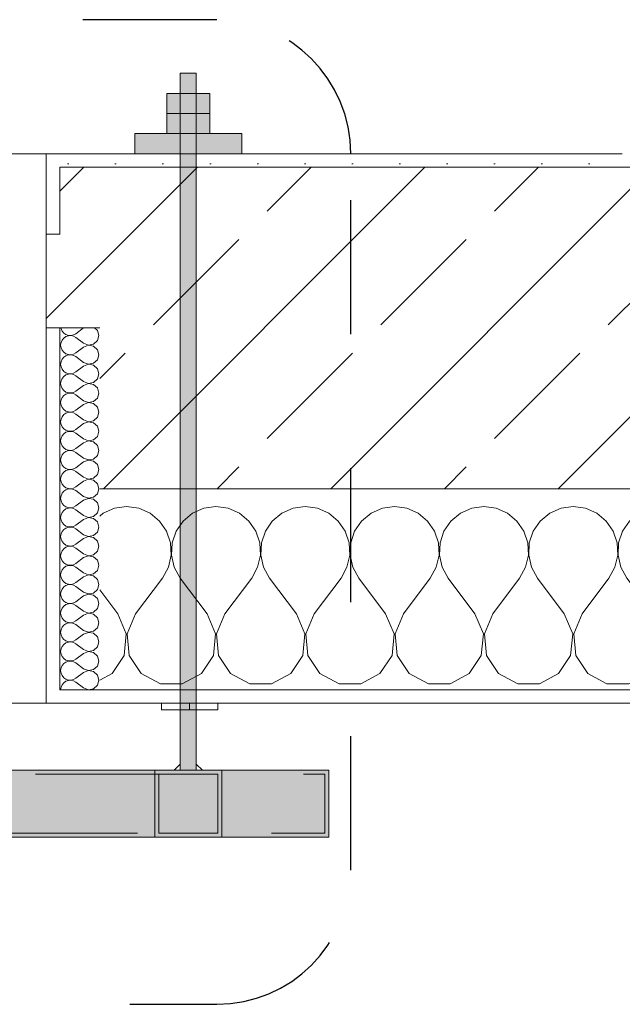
# Model space of a CAD drawing. Header units: metres. Extents: x -3.6 to 85.2, y -11 to 16.8.
# Tile 293 of 508: x 35.92 to 36.37, y -0.38 to 0.355. Entities that reach past the tile are written whole.
import ezdxf

# ---------------------------------------------------------------- set-up
doc = ezdxf.new("R2010")
doc.units = ezdxf.units.M
doc.header["$MEASUREMENT"] = 0
doc.linetypes.add('Punktlinie eng', pattern=[0.0375, 0.0125, -0.025])
for name, color, linetype in [('208 - Marker.Detail', 7, 'Continuous'), ('604 - Struktur.Wand Aussen', 7, 'Continuous'), ('606 - Struktur.Wand Innen Ausbau', 7, 'Continuous'), ('Neubau_301 - Elemente.Linie', 7, 'Continuous')]:
    doc.layers.add(name, color=color, linetype=linetype)
pattern_1 = [(0, (0, 0), (0, 0.08660254), [0, -0.05]), (0, (0.025, 0.0433), (0, 0.08660254), [0, -0.05])]
pattern_2 = [(45, (0, 0), (-0.01767767, 0.01767767), [0, -0.025])]

# ---------------------------------------------------------------- blocks, each defined once
blk = doc.blocks.new('*X129')
at = {"layer": '604 - Struktur.Wand Aussen', "color": 7, "linetype": 'Continuous', "lineweight": 5}
for p, q in [((35.98248, -0.01331), (35.98, -0.01536)), ((35.99089, -0.0096), (35.98248, -0.01331)), ((36, -0.00833), (35.99089, -0.0096)), ((36.00911, -0.0096), (36, -0.00833)), ((36.01752, -0.01331), (36.00911, -0.0096)), ((36.02461, -0.01918), (36.01752, -0.01331)), ((36.04914, -0.01331), (36.04206, -0.01918)), ((36.05756, -0.0096), (36.04914, -0.01331)), ((36.06667, -0.00833), (36.05756, -0.0096)), ((36.07578, -0.0096), (36.06667, -0.00833)), ((36.08419, -0.01331), (36.07578, -0.0096)), ((36.09127, -0.01918), (36.08419, -0.01331)), ((36.11581, -0.01331), (36.10873, -0.01918)), ((36.12422, -0.0096), (36.11581, -0.01331)), ((36.13333, -0.00833), (36.12422, -0.0096)), ((36.14244, -0.0096), (36.13333, -0.00833)), ((36.15086, -0.01331), (36.14244, -0.0096)), ((36.15794, -0.01918), (36.15086, -0.01331)), ((36.18248, -0.01331), (36.17539, -0.01918)), ((36.19089, -0.0096), (36.18248, -0.01331)), ((36.2, -0.00833), (36.19089, -0.0096)), ((36.20911, -0.0096), (36.2, -0.00833)), ((36.21752, -0.01331), (36.20911, -0.0096)), ((36.22461, -0.01918), (36.21752, -0.01331)), ((36.24914, -0.01331), (36.24206, -0.01918)), ((36.25756, -0.0096), (36.24914, -0.01331)), ((36.26667, -0.00833), (36.25756, -0.0096)), ((36.27578, -0.0096), (36.26667, -0.00833)), ((36.28419, -0.01331), (36.27578, -0.0096)), ((36.29127, -0.01918), (36.28419, -0.01331)), ((36.31581, -0.01331), (36.30873, -0.01918)), ((36.32422, -0.0096), (36.31581, -0.01331)), ((36.33333, -0.00833), (36.32422, -0.0096)), ((36.34244, -0.0096), (36.33333, -0.00833)), ((36.35086, -0.01331), (36.34244, -0.0096)), ((36.35794, -0.01918), (36.35086, -0.01331)), ((36.38248, -0.01331), (36.37539, -0.01918)), ((36.39089, -0.0096), (36.38248, -0.01331)), ((36.4, -0.00833), (36.39089, -0.0096)), ((36.40911, -0.0096), (36.4, -0.00833)), ((36.41752, -0.01331), (36.40911, -0.0096)), ((36.42461, -0.01918), (36.41752, -0.01331)), ((36.44914, -0.01331), (36.44206, -0.01918)), ((36.45756, -0.0096), (36.44914, -0.01331)), ((36.46667, -0.00833), (36.45756, -0.0096)), ((36.47578, -0.0096), (36.46667, -0.00833)), ((36.48419, -0.01331), (36.47578, -0.0096)), ((36.49127, -0.01918), (36.48419, -0.01331)), ((36.51581, -0.01331), (36.50873, -0.01918)), ((36.52422, -0.0096), (36.51581, -0.01331)), ((36.53333, -0.00833), (36.52422, -0.0096)), ((36.54244, -0.0096), (36.53333, -0.00833)), ((36.55086, -0.01331), (36.54244, -0.0096)), ((36.55794, -0.01918), (36.55086, -0.01331)), ((36.58248, -0.01331), (36.57539, -0.01918)), ((36.59089, -0.0096), (36.58248, -0.01331)), ((36.6, -0.00833), (36.59089, -0.0096)), ((36.60911, -0.0096), (36.6, -0.00833)), ((36.61752, -0.01331), (36.60911, -0.0096)), ((36.62461, -0.01918), (36.61752, -0.01331)), ((36.64914, -0.01331), (36.64206, -0.01918)), ((36.65756, -0.0096), (36.64914, -0.01331)), ((36.66667, -0.00833), (36.65756, -0.0096)), ((36.67578, -0.0096), (36.66667, -0.00833)), ((36.68419, -0.01331), (36.67578, -0.0096)), ((36.69127, -0.01918), (36.68419, -0.01331)), ((36.71581, -0.01331), (36.70873, -0.01918)), ((36.72422, -0.0096), (36.71581, -0.01331)), ((36.73333, -0.00833), (36.72422, -0.0096)), ((36.74244, -0.0096), (36.73333, -0.00833)), ((36.75086, -0.01331), (36.74244, -0.0096)), ((36.75794, -0.01918), (36.75086, -0.01331)), ((36.78248, -0.01331), (36.77539, -0.01918)), ((36.79089, -0.0096), (36.78248, -0.01331)), ((36.8, -0.00833), (36.79089, -0.0096)), ((36.80911, -0.0096), (36.8, -0.00833)), ((36.81752, -0.01331), (36.80911, -0.0096)), ((36.82461, -0.01918), (36.81752, -0.01331)), ((36.84914, -0.01331), (36.84206, -0.01918)), ((36.85756, -0.0096), (36.84914, -0.01331)), ((36.86667, -0.00833), (36.85756, -0.0096)), ((36.87578, -0.0096), (36.86667, -0.00833)), ((36.88419, -0.01331), (36.87578, -0.0096)), ((36.89127, -0.01918), (36.88419, -0.01331)), ((36.91581, -0.01331), (36.90873, -0.01918)), ((36.92422, -0.0096), (36.91581, -0.01331)), ((36.93333, -0.00833), (36.92422, -0.0096)), ((36.94244, -0.0096), (36.93333, -0.00833)), ((36.95086, -0.01331), (36.94244, -0.0096)), ((36.95794, -0.01918), (36.95086, -0.01331)), ((36.98248, -0.01331), (36.97539, -0.01918)), ((36.99089, -0.0096), (36.98248, -0.01331)), ((37, -0.00833), (36.99089, -0.0096)), ((37.00911, -0.0096), (37, -0.00833)), ((37.01752, -0.01331), (37.00911, -0.0096)), ((37.02461, -0.01918), (37.01752, -0.01331)), ((37.04914, -0.01331), (37.04206, -0.01918)), ((37.05756, -0.0096), (37.04914, -0.01331)), ((37.06667, -0.00833), (37.05756, -0.0096)), ((37.07578, -0.0096), (37.06667, -0.00833)), ((37.08419, -0.01331), (37.07578, -0.0096)), ((37.09127, -0.01918), (37.08419, -0.01331)), ((36.02981, -0.02676), (36.02461, -0.01918)), ((36.04206, -0.01918), (36.03685, -0.02676)), ((36.09648, -0.02676), (36.09127, -0.01918)), ((36.10873, -0.01918), (36.10352, -0.02676)), ((36.16315, -0.02676), (36.15794, -0.01918)), ((36.17539, -0.01918), (36.17019, -0.02676)), ((36.22981, -0.02676), (36.22461, -0.01918)), ((36.24206, -0.01918), (36.23685, -0.02676)), ((36.29648, -0.02676), (36.29127, -0.01918)), ((36.30873, -0.01918), (36.30352, -0.02676)), ((36.36315, -0.02676), (36.35794, -0.01918)), ((36.37539, -0.01918), (36.37019, -0.02676)), ((36.42981, -0.02676), (36.42461, -0.01918)), ((36.44206, -0.01918), (36.43685, -0.02676)), ((36.49648, -0.02676), (36.49127, -0.01918)), ((36.50873, -0.01918), (36.50352, -0.02676)), ((36.56315, -0.02676), (36.55794, -0.01918)), ((36.57539, -0.01918), (36.57019, -0.02676)), ((36.62981, -0.02676), (36.62461, -0.01918)), ((36.64206, -0.01918), (36.63685, -0.02676)), ((36.69648, -0.02676), (36.69127, -0.01918)), ((36.70873, -0.01918), (36.70352, -0.02676)), ((36.76315, -0.02676), (36.75794, -0.01918)), ((36.77539, -0.01918), (36.77019, -0.02676)), ((36.82981, -0.02676), (36.82461, -0.01918)), ((36.84206, -0.01918), (36.83685, -0.02676)), ((36.89648, -0.02676), (36.89127, -0.01918)), ((36.90873, -0.01918), (36.90352, -0.02676)), ((36.96315, -0.02676), (36.95794, -0.01918)), ((36.97539, -0.01918), (36.97019, -0.02676)), ((37.02981, -0.02676), (37.02461, -0.01918)), ((37.04206, -0.01918), (37.03685, -0.02676)), ((37.09648, -0.02676), (37.09127, -0.01918)), ((36.03275, -0.03547), (36.02981, -0.02676)), ((36.03685, -0.02676), (36.03391, -0.03547)), ((36.09942, -0.03547), (36.09648, -0.02676)), ((36.10352, -0.02676), (36.10058, -0.03547)), ((36.16609, -0.03547), (36.16315, -0.02676)), ((36.17019, -0.02676), (36.16725, -0.03547)), ((36.23275, -0.03547), (36.22981, -0.02676)), ((36.23685, -0.02676), (36.23391, -0.03547)), ((36.29942, -0.03547), (36.29648, -0.02676)), ((36.30352, -0.02676), (36.30058, -0.03547)), ((36.36609, -0.03547), (36.36315, -0.02676)), ((36.37019, -0.02676), (36.36725, -0.03547)), ((36.43275, -0.03547), (36.42981, -0.02676)), ((36.43685, -0.02676), (36.43391, -0.03547)), ((36.49942, -0.03547), (36.49648, -0.02676)), ((36.50352, -0.02676), (36.50058, -0.03547)), ((36.56609, -0.03547), (36.56315, -0.02676)), ((36.57019, -0.02676), (36.56725, -0.03547)), ((36.63275, -0.03547), (36.62981, -0.02676)), ((36.63685, -0.02676), (36.63391, -0.03547)), ((36.69942, -0.03547), (36.69648, -0.02676)), ((36.70352, -0.02676), (36.70058, -0.03547)), ((36.76609, -0.03547), (36.76315, -0.02676)), ((36.77019, -0.02676), (36.76725, -0.03547)), ((36.83275, -0.03547), (36.82981, -0.02676)), ((36.83685, -0.02676), (36.83391, -0.03547)), ((36.89942, -0.03547), (36.89648, -0.02676)), ((36.90352, -0.02676), (36.90058, -0.03547)), ((36.96609, -0.03547), (36.96315, -0.02676)), ((36.97019, -0.02676), (36.96725, -0.03547)), ((37.03275, -0.03547), (37.02981, -0.02676)), ((37.03685, -0.02676), (37.03391, -0.03547)), ((37.09942, -0.03547), (37.09648, -0.02676)), ((36.0332, -0.04466), (36.03275, -0.03547)), ((36.03391, -0.03547), (36.03347, -0.04466)), ((36.09987, -0.04466), (36.09942, -0.03547)), ((36.10058, -0.03547), (36.10013, -0.04466)), ((36.16653, -0.04466), (36.16609, -0.03547)), ((36.16725, -0.03547), (36.1668, -0.04466)), ((36.2332, -0.04466), (36.23275, -0.03547)), ((36.23391, -0.03547), (36.23347, -0.04466)), ((36.29987, -0.04466), (36.29942, -0.03547)), ((36.30058, -0.03547), (36.30013, -0.04466)), ((36.36653, -0.04466), (36.36609, -0.03547)), ((36.36725, -0.03547), (36.3668, -0.04466)), ((36.4332, -0.04466), (36.43275, -0.03547)), ((36.43391, -0.03547), (36.43347, -0.04466)), ((36.49987, -0.04466), (36.49942, -0.03547)), ((36.50058, -0.03547), (36.50013, -0.04466)), ((36.56653, -0.04466), (36.56609, -0.03547)), ((36.56725, -0.03547), (36.5668, -0.04466)), ((36.6332, -0.04466), (36.63275, -0.03547)), ((36.63391, -0.03547), (36.63347, -0.04466)), ((36.69987, -0.04466), (36.69942, -0.03547)), ((36.70058, -0.03547), (36.70013, -0.04466)), ((36.76653, -0.04466), (36.76609, -0.03547)), ((36.76725, -0.03547), (36.7668, -0.04466)), ((36.8332, -0.04466), (36.83275, -0.03547)), ((36.83391, -0.03547), (36.83347, -0.04466)), ((36.89987, -0.04466), (36.89942, -0.03547)), ((36.90058, -0.03547), (36.90013, -0.04466)), ((36.96653, -0.04466), (36.96609, -0.03547)), ((36.96725, -0.03547), (36.9668, -0.04466)), ((37.0332, -0.04466), (37.03275, -0.03547)), ((37.03391, -0.03547), (37.03347, -0.04466)), ((37.09987, -0.04466), (37.09942, -0.03547)), ((36.03112, -0.05362), (36.0332, -0.04466)), ((36.03347, -0.04466), (36.03555, -0.05362)), ((36.09778, -0.05362), (36.09987, -0.04466)), ((36.10013, -0.04466), (36.10222, -0.05362)), ((36.16445, -0.05362), (36.16653, -0.04466)), ((36.1668, -0.04466), (36.16888, -0.05362)), ((36.23112, -0.05362), (36.2332, -0.04466)), ((36.23347, -0.04466), (36.23555, -0.05362)), ((36.29778, -0.05362), (36.29987, -0.04466)), ((36.30013, -0.04466), (36.30222, -0.05362)), ((36.36445, -0.05362), (36.36653, -0.04466)), ((36.3668, -0.04466), (36.36888, -0.05362)), ((36.43112, -0.05362), (36.4332, -0.04466)), ((36.43347, -0.04466), (36.43555, -0.05362)), ((36.49778, -0.05362), (36.49987, -0.04466)), ((36.50013, -0.04466), (36.50222, -0.05362)), ((36.56445, -0.05362), (36.56653, -0.04466)), ((36.5668, -0.04466), (36.56888, -0.05362)), ((36.63112, -0.05362), (36.6332, -0.04466)), ((36.63347, -0.04466), (36.63555, -0.05362)), ((36.69778, -0.05362), (36.69987, -0.04466)), ((36.70013, -0.04466), (36.70222, -0.05362)), ((36.76445, -0.05362), (36.76653, -0.04466)), ((36.7668, -0.04466), (36.76888, -0.05362)), ((36.83112, -0.05362), (36.8332, -0.04466)), ((36.83347, -0.04466), (36.83555, -0.05362)), ((36.89778, -0.05362), (36.89987, -0.04466)), ((36.90013, -0.04466), (36.90222, -0.05362)), ((36.96445, -0.05362), (36.96653, -0.04466)), ((36.9668, -0.04466), (36.96888, -0.05362)), ((37.03112, -0.05362), (37.0332, -0.04466)), ((37.03347, -0.04466), (37.03555, -0.05362)), ((37.09778, -0.05362), (37.09987, -0.04466)), ((36.02667, -0.06167), (36.03112, -0.05362)), ((36.03555, -0.05362), (36.04, -0.06167)), ((36.09333, -0.06167), (36.09778, -0.05362)), ((36.10222, -0.05362), (36.10667, -0.06167)), ((36.16, -0.06167), (36.16445, -0.05362)), ((36.16888, -0.05362), (36.17333, -0.06167)), ((36.22667, -0.06167), (36.23112, -0.05362)), ((36.23555, -0.05362), (36.24, -0.06167)), ((36.29333, -0.06167), (36.29778, -0.05362)), ((36.30222, -0.05362), (36.30667, -0.06167)), ((36.36, -0.06167), (36.36445, -0.05362)), ((36.36888, -0.05362), (36.37333, -0.06167)), ((36.42667, -0.06167), (36.43112, -0.05362)), ((36.43555, -0.05362), (36.44, -0.06167)), ((36.49333, -0.06167), (36.49778, -0.05362)), ((36.50222, -0.05362), (36.50667, -0.06167)), ((36.56, -0.06167), (36.56445, -0.05362)), ((36.56888, -0.05362), (36.57333, -0.06167)), ((36.62667, -0.06167), (36.63112, -0.05362)), ((36.63555, -0.05362), (36.64, -0.06167)), ((36.69333, -0.06167), (36.69778, -0.05362)), ((36.70222, -0.05362), (36.70667, -0.06167)), ((36.76, -0.06167), (36.76445, -0.05362)), ((36.76888, -0.05362), (36.77333, -0.06167)), ((36.82667, -0.06167), (36.83112, -0.05362)), ((36.83555, -0.05362), (36.84, -0.06167)), ((36.89333, -0.06167), (36.89778, -0.05362)), ((36.90222, -0.05362), (36.90667, -0.06167)), ((36.96, -0.06167), (36.96445, -0.05362)), ((36.96888, -0.05362), (36.97333, -0.06167)), ((37.02667, -0.06167), (37.03112, -0.05362)), ((37.03555, -0.05362), (37.04, -0.06167)), ((37.09333, -0.06167), (37.09778, -0.05362)), ((36.00667, -0.08833), (36.02667, -0.06167)), ((36.06, -0.08833), (36.04, -0.06167)), ((36.07333, -0.08833), (36.09333, -0.06167)), ((36.12667, -0.08833), (36.10667, -0.06167)), ((36.14, -0.08833), (36.16, -0.06167)), ((36.19333, -0.08833), (36.17333, -0.06167)), ((36.20667, -0.08833), (36.22667, -0.06167)), ((36.26, -0.08833), (36.24, -0.06167)), ((36.27333, -0.08833), (36.29333, -0.06167)), ((36.32667, -0.08833), (36.30667, -0.06167)), ((36.34, -0.08833), (36.36, -0.06167)), ((36.39333, -0.08833), (36.37333, -0.06167)), ((36.40667, -0.08833), (36.42667, -0.06167)), ((36.46, -0.08833), (36.44, -0.06167)), ((36.47333, -0.08833), (36.49333, -0.06167)), ((36.52667, -0.08833), (36.50667, -0.06167)), ((36.54, -0.08833), (36.56, -0.06167)), ((36.59333, -0.08833), (36.57333, -0.06167)), ((36.60667, -0.08833), (36.62667, -0.06167)), ((36.66, -0.08833), (36.64, -0.06167)), ((36.67333, -0.08833), (36.69333, -0.06167)), ((36.72667, -0.08833), (36.70667, -0.06167)), ((36.74, -0.08833), (36.76, -0.06167)), ((36.79333, -0.08833), (36.77333, -0.06167)), ((36.80667, -0.08833), (36.82667, -0.06167)), ((36.86, -0.08833), (36.84, -0.06167)), ((36.87333, -0.08833), (36.89333, -0.06167)), ((36.92667, -0.08833), (36.90667, -0.06167)), ((36.94, -0.08833), (36.96, -0.06167)), ((36.99333, -0.08833), (36.97333, -0.06167)), ((37.00667, -0.08833), (37.02667, -0.06167)), ((37.06, -0.08833), (37.04, -0.06167)), ((37.07333, -0.08833), (37.09333, -0.06167)), ((35.99333, -0.08833), (35.98, -0.07056)), ((35.99962, -0.1033), (35.99333, -0.08833)), ((36.00667, -0.08833), (36.00038, -0.1033)), ((36.06629, -0.1033), (36.06, -0.08833)), ((36.07333, -0.08833), (36.06705, -0.1033)), ((36.13295, -0.1033), (36.12667, -0.08833)), ((36.14, -0.08833), (36.13371, -0.1033)), ((36.19962, -0.1033), (36.19333, -0.08833)), ((36.20667, -0.08833), (36.20038, -0.1033)), ((36.26629, -0.1033), (36.26, -0.08833)), ((36.27333, -0.08833), (36.26705, -0.1033)), ((36.33295, -0.1033), (36.32667, -0.08833)), ((36.34, -0.08833), (36.33371, -0.1033)), ((36.39962, -0.1033), (36.39333, -0.08833)), ((36.40667, -0.08833), (36.40038, -0.1033)), ((36.46629, -0.1033), (36.46, -0.08833)), ((36.47333, -0.08833), (36.46705, -0.1033)), ((36.53295, -0.1033), (36.52667, -0.08833)), ((36.54, -0.08833), (36.53371, -0.1033)), ((36.59962, -0.1033), (36.59333, -0.08833)), ((36.60667, -0.08833), (36.60038, -0.1033)), ((36.66629, -0.1033), (36.66, -0.08833)), ((36.67333, -0.08833), (36.66705, -0.1033)), ((36.73295, -0.1033), (36.72667, -0.08833)), ((36.74, -0.08833), (36.73371, -0.1033)), ((36.79962, -0.1033), (36.79333, -0.08833)), ((36.80667, -0.08833), (36.80038, -0.1033)), ((36.86629, -0.1033), (36.86, -0.08833)), ((36.87333, -0.08833), (36.86705, -0.1033)), ((36.93295, -0.1033), (36.92667, -0.08833)), ((36.94, -0.08833), (36.93371, -0.1033)), ((36.99962, -0.1033), (36.99333, -0.08833)), ((37.00667, -0.08833), (37.00038, -0.1033)), ((37.06629, -0.1033), (37.06, -0.08833)), ((37.07333, -0.08833), (37.06705, -0.1033)), ((35.99808, -0.11947), (35.99962, -0.1033)), ((36.00038, -0.1033), (36.00192, -0.11947)), ((36.06475, -0.11947), (36.06629, -0.1033)), ((36.06705, -0.1033), (36.06858, -0.11947)), ((36.13142, -0.11947), (36.13295, -0.1033)), ((36.13371, -0.1033), (36.13525, -0.11947)), ((36.19808, -0.11947), (36.19962, -0.1033)), ((36.20038, -0.1033), (36.20192, -0.11947)), ((36.26475, -0.11947), (36.26629, -0.1033)), ((36.26705, -0.1033), (36.26858, -0.11947)), ((36.33142, -0.11947), (36.33295, -0.1033)), ((36.33371, -0.1033), (36.33525, -0.11947)), ((36.39808, -0.11947), (36.39962, -0.1033)), ((36.40038, -0.1033), (36.40192, -0.11947)), ((36.46475, -0.11947), (36.46629, -0.1033)), ((36.46705, -0.1033), (36.46858, -0.11947)), ((36.53142, -0.11947), (36.53295, -0.1033)), ((36.53371, -0.1033), (36.53525, -0.11947)), ((36.59808, -0.11947), (36.59962, -0.1033)), ((36.60038, -0.1033), (36.60192, -0.11947)), ((36.66475, -0.11947), (36.66629, -0.1033)), ((36.66705, -0.1033), (36.66858, -0.11947)), ((36.73142, -0.11947), (36.73295, -0.1033)), ((36.73371, -0.1033), (36.73525, -0.11947)), ((36.79808, -0.11947), (36.79962, -0.1033)), ((36.80038, -0.1033), (36.80192, -0.11947)), ((36.86475, -0.11947), (36.86629, -0.1033)), ((36.86705, -0.1033), (36.86858, -0.11947)), ((36.93142, -0.11947), (36.93295, -0.1033)), ((36.93371, -0.1033), (36.93525, -0.11947)), ((36.99808, -0.11947), (36.99962, -0.1033)), ((37.00038, -0.1033), (37.00192, -0.11947)), ((37.06475, -0.11947), (37.06629, -0.1033)), ((37.06705, -0.1033), (37.06858, -0.11947)), ((35.9891, -0.13299), (35.99808, -0.11947)), ((36.00192, -0.11947), (36.0109, -0.13299)), ((36.05576, -0.13299), (36.06475, -0.11947)), ((36.06858, -0.11947), (36.07757, -0.13299)), ((36.12243, -0.13299), (36.13142, -0.11947)), ((36.13525, -0.11947), (36.14424, -0.13299)), ((36.1891, -0.13299), (36.19808, -0.11947)), ((36.20192, -0.11947), (36.2109, -0.13299)), ((36.25576, -0.13299), (36.26475, -0.11947)), ((36.26858, -0.11947), (36.27757, -0.13299)), ((36.32243, -0.13299), (36.33142, -0.11947)), ((36.33525, -0.11947), (36.34424, -0.13299)), ((36.3891, -0.13299), (36.39808, -0.11947)), ((36.40192, -0.11947), (36.4109, -0.13299)), ((36.45576, -0.13299), (36.46475, -0.11947)), ((36.46858, -0.11947), (36.47757, -0.13299)), ((36.52243, -0.13299), (36.53142, -0.11947)), ((36.53525, -0.11947), (36.54424, -0.13299)), ((36.5891, -0.13299), (36.59808, -0.11947)), ((36.60192, -0.11947), (36.6109, -0.13299)), ((36.65576, -0.13299), (36.66475, -0.11947)), ((36.66858, -0.11947), (36.67757, -0.13299)), ((36.72243, -0.13299), (36.73142, -0.11947)), ((36.73525, -0.11947), (36.74424, -0.13299)), ((36.7891, -0.13299), (36.79808, -0.11947)), ((36.80192, -0.11947), (36.8109, -0.13299)), ((36.85576, -0.13299), (36.86475, -0.11947)), ((36.86858, -0.11947), (36.87757, -0.13299)), ((36.92243, -0.13299), (36.93142, -0.11947)), ((36.93525, -0.11947), (36.94424, -0.13299)), ((36.9891, -0.13299), (36.99808, -0.11947)), ((37.00192, -0.11947), (37.0109, -0.13299)), ((37.05576, -0.13299), (37.06475, -0.11947)), ((37.06858, -0.11947), (37.07757, -0.13299)), ((35.98, -0.13787), (35.9891, -0.13299)), ((36.0109, -0.13299), (36.02521, -0.14066)), ((36.04145, -0.14066), (36.05576, -0.13299)), ((36.07757, -0.13299), (36.09188, -0.14066)), ((36.10812, -0.14066), (36.12243, -0.13299)), ((36.14424, -0.13299), (36.15855, -0.14066)), ((36.17479, -0.14066), (36.1891, -0.13299)), ((36.2109, -0.13299), (36.22521, -0.14066)), ((36.24145, -0.14066), (36.25576, -0.13299)), ((36.27757, -0.13299), (36.29188, -0.14066)), ((36.30812, -0.14066), (36.32243, -0.13299)), ((36.34424, -0.13299), (36.35855, -0.14066)), ((36.37479, -0.14066), (36.3891, -0.13299)), ((36.4109, -0.13299), (36.42521, -0.14066)), ((36.44145, -0.14066), (36.45576, -0.13299)), ((36.47757, -0.13299), (36.49188, -0.14066)), ((36.50812, -0.14066), (36.52243, -0.13299)), ((36.54424, -0.13299), (36.55855, -0.14066)), ((36.57479, -0.14066), (36.5891, -0.13299)), ((36.6109, -0.13299), (36.62521, -0.14066)), ((36.64145, -0.14066), (36.65576, -0.13299)), ((36.67757, -0.13299), (36.69188, -0.14066)), ((36.70812, -0.14066), (36.72243, -0.13299)), ((36.74424, -0.13299), (36.75855, -0.14066)), ((36.77479, -0.14066), (36.7891, -0.13299)), ((36.8109, -0.13299), (36.82521, -0.14066)), ((36.84145, -0.14066), (36.85576, -0.13299)), ((36.87757, -0.13299), (36.89188, -0.14066)), ((36.90812, -0.14066), (36.92243, -0.13299)), ((36.94424, -0.13299), (36.95855, -0.14066)), ((36.97479, -0.14066), (36.9891, -0.13299)), ((37.0109, -0.13299), (37.02521, -0.14066)), ((37.04145, -0.14066), (37.05576, -0.13299)), ((37.07757, -0.13299), (37.09188, -0.14066)), ((36.02521, -0.14066), (36.04145, -0.14066)), ((36.09188, -0.14066), (36.10812, -0.14066)), ((36.15855, -0.14066), (36.17479, -0.14066)), ((36.22521, -0.14066), (36.24145, -0.14066)), ((36.29188, -0.14066), (36.30812, -0.14066)), ((36.35855, -0.14066), (36.37479, -0.14066)), ((36.42521, -0.14066), (36.44145, -0.14066)), ((36.49188, -0.14066), (36.50812, -0.14066)), ((36.55855, -0.14066), (36.57479, -0.14066)), ((36.62521, -0.14066), (36.64145, -0.14066)), ((36.69188, -0.14066), (36.70812, -0.14066)), ((36.75855, -0.14066), (36.77479, -0.14066)), ((36.82521, -0.14066), (36.84145, -0.14066)), ((36.89188, -0.14066), (36.90812, -0.14066)), ((36.95855, -0.14066), (36.97479, -0.14066)), ((37.02521, -0.14066), (37.04145, -0.14066)), ((37.09188, -0.14066), (37.1, -0.14066))]:
    blk.add_line(p, q, dxfattribs=at)
blk = doc.blocks.new('*X138')
at = {"layer": '604 - Struktur.Wand Aussen', "color": 7, "linetype": 'Continuous', "lineweight": 5}
for p, q in [((35.95091, 0.125), (35.95099, 0.12448)), ((35.96786, 0.125), (35.96214, 0.12071)), ((35.97822, 0.12304), (35.97608, 0.125)), ((35.95099, 0.12448), (35.95178, 0.12267)), ((35.95178, 0.12267), (35.95304, 0.12116)), ((35.95304, 0.12116), (35.95466, 0.12004)), ((35.95466, 0.11853), (35.95304, 0.11742)), ((35.95466, 0.12004), (35.95653, 0.11941)), ((35.95653, 0.11916), (35.95466, 0.11853)), ((35.95653, 0.11941), (35.9585, 0.11931)), ((35.9585, 0.11926), (35.95653, 0.11916)), ((35.9585, 0.11931), (35.96042, 0.11976)), ((35.96042, 0.11881), (35.9585, 0.11926)), ((35.96042, 0.11976), (35.96214, 0.12071)), ((35.96214, 0.11786), (35.96042, 0.11881)), ((35.96786, 0.11357), (35.96214, 0.11786)), ((35.97929, 0.11929), (35.97822, 0.12304)), ((35.97822, 0.11553), (35.97929, 0.11929)), ((35.95099, 0.11409), (35.95071, 0.11214)), ((35.95071, 0.11214), (35.95099, 0.11019)), ((35.95178, 0.1159), (35.95099, 0.11409)), ((35.95304, 0.11742), (35.95178, 0.1159)), ((35.96786, 0.11071), (35.96214, 0.10643)), ((35.96786, 0.11357), (35.9715, 0.11217)), ((35.9715, 0.11211), (35.96786, 0.11071)), ((35.9715, 0.11217), (35.97534, 0.1129)), ((35.97534, 0.11139), (35.9715, 0.11211)), ((35.97534, 0.1129), (35.97822, 0.11553)), ((35.97822, 0.10876), (35.97534, 0.11139)), ((35.95099, 0.11019), (35.95178, 0.10839)), ((35.95178, 0.10839), (35.95304, 0.10687)), ((35.95304, 0.10313), (35.95178, 0.10161)), ((35.95304, 0.10687), (35.95466, 0.10575)), ((35.95466, 0.10425), (35.95304, 0.10313)), ((35.95466, 0.10575), (35.95653, 0.10512)), ((35.95653, 0.10488), (35.95466, 0.10425)), ((35.95653, 0.10512), (35.9585, 0.10503)), ((35.9585, 0.10497), (35.95653, 0.10488)), ((35.9585, 0.10503), (35.96042, 0.10547)), ((35.96042, 0.10453), (35.9585, 0.10497)), ((35.96042, 0.10547), (35.96214, 0.10643)), ((35.96214, 0.10357), (35.96042, 0.10453)), ((35.96786, 0.09929), (35.96214, 0.10357)), ((35.97929, 0.105), (35.97822, 0.10876)), ((35.97822, 0.10124), (35.97929, 0.105)), ((35.95099, 0.09981), (35.95071, 0.09786)), ((35.95071, 0.09786), (35.95099, 0.09591)), ((35.95178, 0.10161), (35.95099, 0.09981)), ((35.95099, 0.09591), (35.95178, 0.0941)), ((35.96786, 0.09643), (35.96214, 0.09214)), ((35.96786, 0.09929), (35.9715, 0.09789)), ((35.9715, 0.09783), (35.96786, 0.09643)), ((35.9715, 0.09789), (35.97534, 0.09861)), ((35.97534, 0.0971), (35.9715, 0.09783)), ((35.97534, 0.09861), (35.97822, 0.10124)), ((35.97822, 0.09447), (35.97534, 0.0971)), ((35.95178, 0.0941), (35.95304, 0.09258)), ((35.95304, 0.08884), (35.95178, 0.08733)), ((35.95304, 0.09258), (35.95466, 0.09147)), ((35.95466, 0.08996), (35.95304, 0.08884)), ((35.95466, 0.09147), (35.95653, 0.09084)), ((35.95653, 0.09059), (35.95466, 0.08996)), ((35.95653, 0.09084), (35.9585, 0.09074)), ((35.9585, 0.09069), (35.95653, 0.09059)), ((35.9585, 0.09074), (35.96042, 0.09119)), ((35.96042, 0.09024), (35.9585, 0.09069)), ((35.96042, 0.09119), (35.96214, 0.09214)), ((35.96214, 0.08929), (35.96042, 0.09024)), ((35.96786, 0.085), (35.96214, 0.08929)), ((35.97929, 0.09071), (35.97822, 0.09447)), ((35.97822, 0.08696), (35.97929, 0.09071)), ((35.95099, 0.08552), (35.95071, 0.08357)), ((35.95071, 0.08357), (35.95099, 0.08162)), ((35.95178, 0.08733), (35.95099, 0.08552)), ((35.95099, 0.08162), (35.95178, 0.07982)), ((35.96786, 0.08214), (35.96214, 0.07786)), ((35.96786, 0.085), (35.9715, 0.0836)), ((35.9715, 0.08354), (35.96786, 0.08214)), ((35.9715, 0.0836), (35.97534, 0.08433)), ((35.97534, 0.08282), (35.9715, 0.08354)), ((35.97534, 0.08433), (35.97822, 0.08696)), ((35.97822, 0.08018), (35.97534, 0.08282)), ((35.95178, 0.07982), (35.95304, 0.0783)), ((35.95304, 0.07456), (35.95178, 0.07304)), ((35.95304, 0.0783), (35.95466, 0.07718)), ((35.95466, 0.07567), (35.95304, 0.07456)), ((35.95466, 0.07718), (35.95653, 0.07655)), ((35.95653, 0.0763), (35.95466, 0.07567)), ((35.95653, 0.07655), (35.9585, 0.07646)), ((35.9585, 0.0764), (35.95653, 0.0763)), ((35.9585, 0.07646), (35.96042, 0.0769)), ((35.96042, 0.07595), (35.9585, 0.0764)), ((35.96042, 0.0769), (35.96214, 0.07786)), ((35.96214, 0.075), (35.96042, 0.07595)), ((35.96786, 0.07071), (35.96214, 0.075)), ((35.97929, 0.07643), (35.97822, 0.08018)), ((35.97822, 0.07267), (35.97929, 0.07643)), ((35.95099, 0.07124), (35.95071, 0.06929)), ((35.95071, 0.06929), (35.95099, 0.06733)), ((35.95178, 0.07304), (35.95099, 0.07124)), ((35.95099, 0.06733), (35.95178, 0.06553)), ((35.96786, 0.06786), (35.96214, 0.06357)), ((35.96786, 0.07071), (35.9715, 0.06931)), ((35.9715, 0.06926), (35.96786, 0.06786)), ((35.9715, 0.06931), (35.97534, 0.07004)), ((35.97534, 0.06853), (35.9715, 0.06926)), ((35.97534, 0.07004), (35.97822, 0.07267)), ((35.97822, 0.0659), (35.97534, 0.06853)), ((35.95178, 0.06553), (35.95304, 0.06401)), ((35.95304, 0.06027), (35.95178, 0.05876)), ((35.95304, 0.06401), (35.95466, 0.0629)), ((35.95466, 0.06139), (35.95304, 0.06027)), ((35.95466, 0.0629), (35.95653, 0.06227)), ((35.95653, 0.06202), (35.95466, 0.06139)), ((35.95653, 0.06227), (35.9585, 0.06217)), ((35.9585, 0.06211), (35.95653, 0.06202)), ((35.9585, 0.06217), (35.96042, 0.06262)), ((35.96042, 0.06167), (35.9585, 0.06211)), ((35.96042, 0.06262), (35.96214, 0.06357)), ((35.96214, 0.06071), (35.96042, 0.06167)), ((35.96786, 0.05643), (35.96214, 0.06071)), ((35.97929, 0.06214), (35.97822, 0.0659)), ((35.97822, 0.05839), (35.97929, 0.06214)), ((35.95099, 0.05695), (35.95071, 0.055)), ((35.95071, 0.055), (35.95099, 0.05305)), ((35.95178, 0.05876), (35.95099, 0.05695)), ((35.95099, 0.05305), (35.95178, 0.05124)), ((35.96786, 0.05357), (35.96214, 0.04929)), ((35.96786, 0.05643), (35.9715, 0.05503)), ((35.9715, 0.05497), (35.96786, 0.05357)), ((35.9715, 0.05503), (35.97534, 0.05575)), ((35.97534, 0.05425), (35.9715, 0.05497)), ((35.97534, 0.05575), (35.97822, 0.05839)), ((35.97822, 0.05161), (35.97534, 0.05425)), ((35.97929, 0.04786), (35.97822, 0.05161)), ((35.95178, 0.04447), (35.95099, 0.04267)), ((35.95178, 0.05124), (35.95304, 0.04973)), ((35.95304, 0.04599), (35.95178, 0.04447)), ((35.95304, 0.04973), (35.95466, 0.04861)), ((35.95466, 0.0471), (35.95304, 0.04599)), ((35.95466, 0.04861), (35.95653, 0.04798)), ((35.95653, 0.04773), (35.95466, 0.0471)), ((35.95653, 0.04798), (35.9585, 0.04789)), ((35.9585, 0.04783), (35.95653, 0.04773)), ((35.9585, 0.04789), (35.96042, 0.04833)), ((35.96042, 0.04738), (35.9585, 0.04783)), ((35.96042, 0.04833), (35.96214, 0.04929)), ((35.96214, 0.04643), (35.96042, 0.04738)), ((35.96786, 0.04214), (35.96214, 0.04643)), ((35.97534, 0.04147), (35.97822, 0.0441)), ((35.97822, 0.0441), (35.97929, 0.04786)), ((35.95099, 0.04267), (35.95071, 0.04071)), ((35.95071, 0.04071), (35.95099, 0.03876)), ((35.95099, 0.03876), (35.95178, 0.03696)), ((35.95178, 0.03696), (35.95304, 0.03544)), ((35.96786, 0.03929), (35.96214, 0.035)), ((35.96786, 0.04214), (35.9715, 0.04074)), ((35.9715, 0.04069), (35.96786, 0.03929)), ((35.9715, 0.04074), (35.97534, 0.04147)), ((35.97534, 0.03996), (35.9715, 0.04069)), ((35.97822, 0.03733), (35.97534, 0.03996)), ((35.97929, 0.03357), (35.97822, 0.03733)), ((35.95178, 0.03018), (35.95099, 0.02838)), ((35.95304, 0.0317), (35.95178, 0.03018)), ((35.95304, 0.03544), (35.95466, 0.03433)), ((35.95466, 0.03282), (35.95304, 0.0317)), ((35.95466, 0.03433), (35.95653, 0.0337)), ((35.95653, 0.03345), (35.95466, 0.03282)), ((35.95653, 0.0337), (35.9585, 0.0336)), ((35.9585, 0.03354), (35.95653, 0.03345)), ((35.9585, 0.0336), (35.96042, 0.03405)), ((35.96042, 0.0331), (35.9585, 0.03354)), ((35.96042, 0.03405), (35.96214, 0.035)), ((35.96214, 0.03214), (35.96042, 0.0331)), ((35.96786, 0.02786), (35.96214, 0.03214)), ((35.97534, 0.02718), (35.97822, 0.02982)), ((35.97822, 0.02982), (35.97929, 0.03357)), ((35.95099, 0.02838), (35.95071, 0.02643)), ((35.95071, 0.02643), (35.95099, 0.02448)), ((35.95099, 0.02448), (35.95178, 0.02267)), ((35.95178, 0.02267), (35.95304, 0.02116)), ((35.96786, 0.025), (35.96214, 0.02071)), ((35.96786, 0.02786), (35.9715, 0.02646)), ((35.9715, 0.0264), (35.96786, 0.025)), ((35.9715, 0.02646), (35.97534, 0.02718)), ((35.97534, 0.02567), (35.9715, 0.0264)), ((35.97822, 0.02304), (35.97534, 0.02567)), ((35.97929, 0.01929), (35.97822, 0.02304)), ((35.95178, 0.0159), (35.95099, 0.01409)), ((35.95304, 0.01742), (35.95178, 0.0159)), ((35.95304, 0.02116), (35.95466, 0.02004)), ((35.95466, 0.01853), (35.95304, 0.01742)), ((35.95466, 0.02004), (35.95653, 0.01941)), ((35.95653, 0.01916), (35.95466, 0.01853)), ((35.95653, 0.01941), (35.9585, 0.01931)), ((35.9585, 0.01926), (35.95653, 0.01916)), ((35.9585, 0.01931), (35.96042, 0.01976)), ((35.96042, 0.01881), (35.9585, 0.01926)), ((35.96042, 0.01976), (35.96214, 0.02071)), ((35.96214, 0.01786), (35.96042, 0.01881)), ((35.96786, 0.01357), (35.96214, 0.01786)), ((35.97534, 0.0129), (35.97822, 0.01553)), ((35.97822, 0.01553), (35.97929, 0.01929)), ((35.95099, 0.01409), (35.95071, 0.01214)), ((35.95071, 0.01214), (35.95099, 0.01019)), ((35.95099, 0.01019), (35.95178, 0.00839)), ((35.95178, 0.00839), (35.95304, 0.00687)), ((35.96786, 0.01071), (35.96214, 0.00643)), ((35.96786, 0.01357), (35.9715, 0.01217)), ((35.9715, 0.01211), (35.96786, 0.01071)), ((35.9715, 0.01217), (35.97534, 0.0129)), ((35.97534, 0.01139), (35.9715, 0.01211)), ((35.97822, 0.00876), (35.97534, 0.01139)), ((35.97929, 0.005), (35.97822, 0.00876)), ((35.95178, 0.00161), (35.95099, -0.00019)), ((35.95304, 0.00313), (35.95178, 0.00161)), ((35.95304, 0.00687), (35.95466, 0.00575)), ((35.95466, 0.00425), (35.95304, 0.00313)), ((35.95466, 0.00575), (35.95653, 0.00512)), ((35.95653, 0.00488), (35.95466, 0.00425)), ((35.95653, 0.00512), (35.9585, 0.00503)), ((35.9585, 0.00497), (35.95653, 0.00488)), ((35.9585, 0.00503), (35.96042, 0.00547)), ((35.96042, 0.00453), (35.9585, 0.00497)), ((35.96042, 0.00547), (35.96214, 0.00643)), ((35.96214, 0.00357), (35.96042, 0.00453)), ((35.96786, -0.00071), (35.96214, 0.00357)), ((35.97534, -0.00139), (35.97822, 0.00124)), ((35.97822, 0.00124), (35.97929, 0.005)), ((35.95099, -0.00019), (35.95071, -0.00214)), ((35.95071, -0.00214), (35.95099, -0.00409)), ((35.95099, -0.00409), (35.95178, -0.0059)), ((35.95178, -0.0059), (35.95304, -0.00742)), ((35.96786, -0.00357), (35.96214, -0.00786)), ((35.96786, -0.00071), (35.9715, -0.00211)), ((35.9715, -0.00217), (35.96786, -0.00357)), ((35.9715, -0.00211), (35.97534, -0.00139)), ((35.97534, -0.0029), (35.9715, -0.00217)), ((35.97822, -0.00553), (35.97534, -0.0029)), ((35.97929, -0.00929), (35.97822, -0.00553)), ((35.95099, -0.01448), (35.95071, -0.01643)), ((35.95178, -0.01267), (35.95099, -0.01448)), ((35.95304, -0.01116), (35.95178, -0.01267)), ((35.95304, -0.00742), (35.95466, -0.00853)), ((35.95466, -0.01004), (35.95304, -0.01116)), ((35.95466, -0.00853), (35.95653, -0.00916)), ((35.95653, -0.00941), (35.95466, -0.01004)), ((35.95653, -0.00916), (35.9585, -0.00926)), ((35.9585, -0.00931), (35.95653, -0.00941)), ((35.9585, -0.00926), (35.96042, -0.00881)), ((35.96042, -0.00976), (35.9585, -0.00931)), ((35.96042, -0.00881), (35.96214, -0.00786)), ((35.96214, -0.01071), (35.96042, -0.00976)), ((35.96786, -0.015), (35.96214, -0.01071)), ((35.97534, -0.01567), (35.97822, -0.01304)), ((35.97822, -0.01304), (35.97929, -0.00929)), ((35.95071, -0.01643), (35.95099, -0.01838)), ((35.95099, -0.01838), (35.95178, -0.02018)), ((35.95178, -0.02018), (35.95304, -0.0217)), ((35.95304, -0.0217), (35.95466, -0.02282)), ((35.96786, -0.01786), (35.96214, -0.02214)), ((35.96786, -0.015), (35.9715, -0.0164)), ((35.9715, -0.01646), (35.96786, -0.01786)), ((35.9715, -0.0164), (35.97534, -0.01567)), ((35.97534, -0.01718), (35.9715, -0.01646)), ((35.97822, -0.01982), (35.97534, -0.01718)), ((35.97929, -0.02357), (35.97822, -0.01982)), ((35.95099, -0.02876), (35.95071, -0.03071)), ((35.95178, -0.02696), (35.95099, -0.02876)), ((35.95304, -0.02544), (35.95178, -0.02696)), ((35.95466, -0.02433), (35.95304, -0.02544)), ((35.95466, -0.02282), (35.95653, -0.02345)), ((35.95653, -0.0237), (35.95466, -0.02433)), ((35.95653, -0.02345), (35.9585, -0.02354)), ((35.9585, -0.0236), (35.95653, -0.0237)), ((35.9585, -0.02354), (35.96042, -0.0231)), ((35.96042, -0.02405), (35.9585, -0.0236)), ((35.96042, -0.0231), (35.96214, -0.02214)), ((35.96214, -0.025), (35.96042, -0.02405)), ((35.96786, -0.02929), (35.96214, -0.025)), ((35.96786, -0.02929), (35.9715, -0.03069)), ((35.97534, -0.02996), (35.97822, -0.02733)), ((35.97822, -0.02733), (35.97929, -0.02357)), ((35.95071, -0.03071), (35.95099, -0.03267)), ((35.95099, -0.03267), (35.95178, -0.03447)), ((35.95178, -0.03447), (35.95304, -0.03599)), ((35.95304, -0.03599), (35.95466, -0.0371)), ((35.96042, -0.03738), (35.96214, -0.03643)), ((35.96786, -0.03214), (35.96214, -0.03643)), ((35.9715, -0.03074), (35.96786, -0.03214)), ((35.9715, -0.03069), (35.97534, -0.02996)), ((35.97534, -0.03147), (35.9715, -0.03074)), ((35.97822, -0.0341), (35.97534, -0.03147)), ((35.97929, -0.03786), (35.97822, -0.0341)), ((35.95099, -0.04305), (35.95071, -0.045)), ((35.95178, -0.04124), (35.95099, -0.04305)), ((35.95304, -0.03973), (35.95178, -0.04124)), ((35.95466, -0.03861), (35.95304, -0.03973)), ((35.95466, -0.0371), (35.95653, -0.03773)), ((35.95653, -0.03798), (35.95466, -0.03861)), ((35.95653, -0.03773), (35.9585, -0.03783)), ((35.9585, -0.03789), (35.95653, -0.03798)), ((35.9585, -0.03783), (35.96042, -0.03738)), ((35.96042, -0.03833), (35.9585, -0.03789)), ((35.96214, -0.03929), (35.96042, -0.03833)), ((35.96786, -0.04357), (35.96214, -0.03929)), ((35.96786, -0.04357), (35.9715, -0.04497)), ((35.97534, -0.04425), (35.97822, -0.04161)), ((35.97822, -0.04161), (35.97929, -0.03786)), ((35.95071, -0.045), (35.95099, -0.04695)), ((35.95099, -0.04695), (35.95178, -0.04876)), ((35.95178, -0.04876), (35.95304, -0.05027)), ((35.95304, -0.05027), (35.95466, -0.05139)), ((35.95466, -0.05139), (35.95653, -0.05202)), ((35.96042, -0.05167), (35.96214, -0.05071)), ((35.96786, -0.04643), (35.96214, -0.05071)), ((35.9715, -0.04503), (35.96786, -0.04643)), ((35.9715, -0.04497), (35.97534, -0.04425)), ((35.97534, -0.04575), (35.9715, -0.04503)), ((35.97822, -0.04839), (35.97534, -0.04575)), ((35.97929, -0.05214), (35.97822, -0.04839)), ((35.95099, -0.05733), (35.95071, -0.05929)), ((35.95178, -0.05553), (35.95099, -0.05733)), ((35.95304, -0.05401), (35.95178, -0.05553)), ((35.95466, -0.0529), (35.95304, -0.05401)), ((35.95653, -0.05227), (35.95466, -0.0529)), ((35.95653, -0.05202), (35.9585, -0.05211)), ((35.9585, -0.05217), (35.95653, -0.05227)), ((35.9585, -0.05211), (35.96042, -0.05167)), ((35.96042, -0.05262), (35.9585, -0.05217)), ((35.96214, -0.05357), (35.96042, -0.05262)), ((35.96786, -0.05786), (35.96214, -0.05357)), ((35.96786, -0.05786), (35.9715, -0.05926)), ((35.9715, -0.05926), (35.97534, -0.05853)), ((35.97534, -0.05853), (35.97822, -0.0559)), ((35.97822, -0.0559), (35.97929, -0.05214)), ((35.95071, -0.05929), (35.95099, -0.06124)), ((35.95099, -0.06124), (35.95178, -0.06304)), ((35.95178, -0.06304), (35.95304, -0.06456)), ((35.95304, -0.06456), (35.95466, -0.06567)), ((35.95466, -0.06567), (35.95653, -0.0663)), ((35.9585, -0.0664), (35.96042, -0.06595)), ((35.96042, -0.06595), (35.96214, -0.065)), ((35.96786, -0.06071), (35.96214, -0.065)), ((35.9715, -0.05931), (35.96786, -0.06071)), ((35.97534, -0.06004), (35.9715, -0.05931)), ((35.97822, -0.06267), (35.97534, -0.06004)), ((35.97929, -0.06643), (35.97822, -0.06267)), ((35.95099, -0.07162), (35.95071, -0.07357)), ((35.95178, -0.06982), (35.95099, -0.07162)), ((35.95304, -0.0683), (35.95178, -0.06982)), ((35.95466, -0.06718), (35.95304, -0.0683)), ((35.95653, -0.06655), (35.95466, -0.06718)), ((35.95653, -0.0663), (35.9585, -0.0664)), ((35.9585, -0.06646), (35.95653, -0.06655)), ((35.96042, -0.0669), (35.9585, -0.06646)), ((35.96214, -0.06786), (35.96042, -0.0669)), ((35.96786, -0.07214), (35.96214, -0.06786)), ((35.96786, -0.07214), (35.9715, -0.07354)), ((35.9715, -0.07354), (35.97534, -0.07282)), ((35.97534, -0.07282), (35.97822, -0.07018)), ((35.97822, -0.07018), (35.97929, -0.06643)), ((35.95071, -0.07357), (35.95099, -0.07552)), ((35.95099, -0.07552), (35.95178, -0.07733)), ((35.95178, -0.07733), (35.95304, -0.07884)), ((35.95304, -0.07884), (35.95466, -0.07996)), ((35.95466, -0.07996), (35.95653, -0.08059)), ((35.95653, -0.08059), (35.9585, -0.08069)), ((35.9585, -0.08074), (35.95653, -0.08084)), ((35.9585, -0.08069), (35.96042, -0.08024)), ((35.96042, -0.08119), (35.9585, -0.08074)), ((35.96042, -0.08024), (35.96214, -0.07929)), ((35.96786, -0.075), (35.96214, -0.07929)), ((35.9715, -0.0736), (35.96786, -0.075)), ((35.97534, -0.07433), (35.9715, -0.0736)), ((35.97822, -0.07696), (35.97534, -0.07433)), ((35.97929, -0.08071), (35.97822, -0.07696)), ((35.97822, -0.08447), (35.97929, -0.08071)), ((35.95099, -0.08591), (35.95071, -0.08786)), ((35.95071, -0.08786), (35.95099, -0.08981)), ((35.95178, -0.0841), (35.95099, -0.08591)), ((35.95304, -0.08258), (35.95178, -0.0841)), ((35.95466, -0.08147), (35.95304, -0.08258)), ((35.95653, -0.08084), (35.95466, -0.08147)), ((35.96214, -0.08214), (35.96042, -0.08119)), ((35.96786, -0.08643), (35.96214, -0.08214)), ((35.96786, -0.08643), (35.9715, -0.08783)), ((35.9715, -0.08789), (35.96786, -0.08929)), ((35.9715, -0.08783), (35.97534, -0.0871)), ((35.97534, -0.08861), (35.9715, -0.08789)), ((35.97534, -0.0871), (35.97822, -0.08447)), ((35.95099, -0.08981), (35.95178, -0.09161)), ((35.95178, -0.09161), (35.95304, -0.09313)), ((35.95304, -0.09313), (35.95466, -0.09425)), ((35.95466, -0.09425), (35.95653, -0.09488)), ((35.95653, -0.09512), (35.95466, -0.09575)), ((35.95653, -0.09488), (35.9585, -0.09497)), ((35.9585, -0.09503), (35.95653, -0.09512)), ((35.9585, -0.09497), (35.96042, -0.09453)), ((35.96042, -0.09547), (35.9585, -0.09503)), ((35.96042, -0.09453), (35.96214, -0.09357)), ((35.96214, -0.09643), (35.96042, -0.09547)), ((35.96786, -0.08929), (35.96214, -0.09357)), ((35.97822, -0.09124), (35.97534, -0.08861)), ((35.97929, -0.095), (35.97822, -0.09124)), ((35.97822, -0.09876), (35.97929, -0.095)), ((35.95099, -0.10019), (35.95071, -0.10214)), ((35.95071, -0.10214), (35.95099, -0.10409)), ((35.95178, -0.09839), (35.95099, -0.10019)), ((35.95304, -0.09687), (35.95178, -0.09839)), ((35.95466, -0.09575), (35.95304, -0.09687)), ((35.96786, -0.10071), (35.96214, -0.09643)), ((35.96786, -0.10071), (35.9715, -0.10211)), ((35.9715, -0.10217), (35.96786, -0.10357)), ((35.9715, -0.10211), (35.97534, -0.10139)), ((35.97534, -0.1029), (35.9715, -0.10217)), ((35.97534, -0.10139), (35.97822, -0.09876)), ((35.95099, -0.10409), (35.95178, -0.1059)), ((35.95178, -0.1059), (35.95304, -0.10742)), ((35.95304, -0.10742), (35.95466, -0.10853)), ((35.95466, -0.11004), (35.95304, -0.11116)), ((35.95466, -0.10853), (35.95653, -0.10916)), ((35.95653, -0.10941), (35.95466, -0.11004)), ((35.95653, -0.10916), (35.9585, -0.10926)), ((35.9585, -0.10931), (35.95653, -0.10941)), ((35.9585, -0.10926), (35.96042, -0.10881)), ((35.96042, -0.10976), (35.9585, -0.10931)), ((35.96042, -0.10881), (35.96214, -0.10786)), ((35.96214, -0.11071), (35.96042, -0.10976)), ((35.96786, -0.10357), (35.96214, -0.10786)), ((35.97822, -0.10553), (35.97534, -0.1029)), ((35.97929, -0.10929), (35.97822, -0.10553)), ((35.97822, -0.11304), (35.97929, -0.10929)), ((35.95099, -0.11448), (35.95071, -0.11643)), ((35.95071, -0.11643), (35.95099, -0.11838)), ((35.95178, -0.11267), (35.95099, -0.11448)), ((35.95304, -0.11116), (35.95178, -0.11267)), ((35.96786, -0.115), (35.96214, -0.11071)), ((35.96786, -0.115), (35.9715, -0.1164)), ((35.9715, -0.11646), (35.96786, -0.11786)), ((35.9715, -0.1164), (35.97534, -0.11567)), ((35.97534, -0.11718), (35.9715, -0.11646)), ((35.97534, -0.11567), (35.97822, -0.11304)), ((35.97822, -0.11982), (35.97534, -0.11718)), ((35.95099, -0.11838), (35.95178, -0.12018)), ((35.95178, -0.12018), (35.95304, -0.1217)), ((35.95304, -0.1217), (35.95466, -0.12282)), ((35.95466, -0.12433), (35.95304, -0.12544)), ((35.95466, -0.12282), (35.95653, -0.12345)), ((35.95653, -0.1237), (35.95466, -0.12433)), ((35.95653, -0.12345), (35.9585, -0.12354)), ((35.9585, -0.1236), (35.95653, -0.1237)), ((35.9585, -0.12354), (35.96042, -0.1231)), ((35.96042, -0.12405), (35.9585, -0.1236)), ((35.96042, -0.1231), (35.96214, -0.12214)), ((35.96214, -0.125), (35.96042, -0.12405)), ((35.96786, -0.11786), (35.96214, -0.12214)), ((35.97929, -0.12357), (35.97822, -0.11982)), ((35.97822, -0.12733), (35.97929, -0.12357)), ((35.95099, -0.12876), (35.95071, -0.13071)), ((35.95071, -0.13071), (35.95099, -0.13267)), ((35.95178, -0.12696), (35.95099, -0.12876)), ((35.95304, -0.12544), (35.95178, -0.12696)), ((35.96786, -0.12929), (35.96214, -0.125)), ((35.96786, -0.13214), (35.96214, -0.13643)), ((35.96786, -0.12929), (35.9715, -0.13069)), ((35.9715, -0.13074), (35.96786, -0.13214)), ((35.9715, -0.13069), (35.97534, -0.12996)), ((35.97534, -0.13147), (35.9715, -0.13074)), ((35.97534, -0.12996), (35.97822, -0.12733)), ((35.97822, -0.1341), (35.97534, -0.13147)), ((35.95099, -0.13267), (35.95178, -0.13447)), ((35.95178, -0.13447), (35.95304, -0.13599)), ((35.95304, -0.13599), (35.95466, -0.1371)), ((35.95466, -0.13861), (35.95304, -0.13973)), ((35.95466, -0.1371), (35.95653, -0.13773)), ((35.95653, -0.13798), (35.95466, -0.13861)), ((35.95653, -0.13773), (35.9585, -0.13783)), ((35.9585, -0.13789), (35.95653, -0.13798)), ((35.9585, -0.13783), (35.96042, -0.13738)), ((35.96042, -0.13833), (35.9585, -0.13789)), ((35.96042, -0.13738), (35.96214, -0.13643)), ((35.96214, -0.13929), (35.96042, -0.13833)), ((35.96786, -0.14357), (35.96214, -0.13929)), ((35.97929, -0.13786), (35.97822, -0.1341)), ((35.97822, -0.14161), (35.97929, -0.13786)), ((35.95099, -0.14305), (35.95071, -0.145)), ((35.95178, -0.14124), (35.95099, -0.14305)), ((35.95304, -0.13973), (35.95178, -0.14124)), ((35.96786, -0.14357), (35.9715, -0.14497)), ((35.9715, -0.14497), (35.97534, -0.14425)), ((35.97534, -0.14425), (35.97822, -0.14161))]:
    blk.add_line(p, q, dxfattribs=at)

msp = doc.modelspace()

# ---------------------------------------------------------------- hatches: boundary and pattern name
at = {"layer": '604 - Struktur.Wand Aussen', "linetype": 'Continuous', "lineweight": 0, "true_color": 0x000000}
h = msp.add_hatch(dxfattribs=at)
h.set_pattern_fill('Gips_0001', color=18, style=0, pattern_type=2)
h.set_pattern_definition(pattern_2)
h.paths.add_polyline_path([(35.95, 0.255), (35.94, 0.255), (35.94, 0.195), (35.95, 0.195)])
h = msp.add_hatch(dxfattribs=at)
h.set_pattern_fill('Gips_0001', color=18, style=0, pattern_type=2)
h.set_pattern_definition(pattern_2)
h.paths.add_polyline_path([(35.95, 0.245), (36.36999, 0.245), (36.36999, 0.255), (35.95, 0.255)])
h = msp.add_hatch(dxfattribs=at)
h.set_pattern_fill('Beton__Stahlbeton_0001', color=18, style=0, pattern_type=2)
h.set_pattern_definition([(45, (0, 0), (-0.0848528, 0.0848528), []), (45, (-0.04243, 0.04243), (-0.0848528, 0.0848528), [0.09, -0.03])])
h.paths.add_polyline_path([(35.94, 0.125), (35.95, 0.125), (35.98, 0.125), (35.98, 0.005), (37.1, 0.005), (37.1, 0.125), (37.13, 0.125), (37.14, 0.125), (37.14, 0.195), (37.13, 0.195), (37.13, 0.245), (35.95, 0.245), (35.95, 0.195), (35.94, 0.195)])
h = msp.add_hatch(dxfattribs=at)
h.set_pattern_fill('Verputz_0001', color=18, style=0, pattern_type=2)
h.set_pattern_definition(pattern_1)
h.paths.add_polyline_path([(35.95, -0.155), (35.95, 0.125), (35.94, 0.125), (35.94, -0.155)])
h = msp.add_hatch(dxfattribs=at)
h.set_pattern_fill('Verputz_0001', color=18, style=0, pattern_type=2)
h.set_pattern_definition(pattern_1)
h.paths.add_polyline_path([(35.95, -0.155), (37.13, -0.155), (37.13, -0.145), (35.95, -0.145)])
at = {"layer": '606 - Struktur.Wand Innen Ausbau', "linetype": 'Continuous', "lineweight": 0, "true_color": 0x3f1a1a}
for points in [[(36.04, -0.205), (36.052, -0.205), (36.052, 0.315), (36.04, 0.315)], [(36.03, 0.3), (36.062, 0.3), (36.062, 0.27), (36.03, 0.27)], [(36.006, 0.27), (36.086, 0.27), (36.086, 0.255), (36.006, 0.255)], [(33.329, -0.205), (36.151, -0.205), (36.151, -0.255), (33.329, -0.255)]]:
    msp.add_hatch(color=19, dxfattribs=at).paths.add_polyline_path(points)

# ---------------------------------------------------------------- linework, layer by layer
at = {"layer": '208 - Marker.Detail', "color": 30, "linetype": 'Punktlinie eng', "lineweight": 25, "true_color": 0xff6e00}
for p, q in [((36.06727, 0.355), (33.40248, 0.355)), ((36.16727, -0.27972), (36.16727, 0.255)), ((33.40248, -0.37972), (36.06727, -0.37972))]:
    msp.add_line(p, q, dxfattribs=at)
for centre, start, end in [((36.06727, 0.255), 0, 90), ((36.06727, -0.27972), 270, 0)]:
    msp.add_arc(centre, 0.1, start, end, dxfattribs=at)
at = {"layer": '604 - Struktur.Wand Aussen', "color": 7, "linetype": 'Continuous', "lineweight": 13}
for p, q in [((35.94, 0.255), (33.54, 0.255)), ((37.13, 0.245), (35.95, 0.245)), ((35.95, 0.245), (35.95, 0.195)), ((35.94, 0.125), (35.94, 0.195)), ((35.98, 0.005), (37.1, 0.005)), ((33.54, -0.155), (35.94, -0.155))]:
    msp.add_line(p, q, dxfattribs=at)
at = {"layer": '604 - Struktur.Wand Aussen', "color": 7, "linetype": 'Continuous', "lineweight": 5}
for p, q in [((35.94, 0.245), (35.94, 0.255)), ((35.95, 0.255), (35.94, 0.255)), ((35.94, 0.195), (35.94, 0.245)), ((35.95, 0.195), (35.94, 0.195)), ((35.94, 0.005), (35.94, 0.125)), ((35.95, 0.125), (35.94, 0.125)), ((35.98, 0.125), (35.95, 0.125)), ((35.95, 0.125), (35.95, -0.145)), ((35.95, -0.145), (35.95, 0.125)), ((35.94, -0.005), (35.94, 0.005)), ((35.94, -0.145), (35.94, -0.005)), ((35.94, -0.155), (35.94, -0.145)), ((35.98, -0.145), (35.95, -0.145)), ((35.98, -0.145), (37.1, -0.145)), ((35.95, -0.155), (35.94, -0.155))]:
    msp.add_line(p, q, dxfattribs=at)
at = {"layer": '604 - Struktur.Wand Aussen', "color": 7, "linetype": 'Continuous', "lineweight": 5, "flags": 128}
for points in [[(36.36999, 0.255), (35.95, 0.255)], [(35.95, -0.155), (37.13, -0.155)]]:
    msp.add_lwpolyline(points, dxfattribs=at)
at = {"layer": 'Neubau_301 - Elemente.Linie', "color": 1, "linetype": 'Continuous', "lineweight": 13, "flags": 128}
for points in [[(36.04, 0.315), (36.052, 0.315), (36.052, -0.205), (36.04, -0.205)], [(36.062, 0.285), (36.03, 0.285), (36.03, 0.3), (36.062, 0.3)], [(36.062, 0.27), (36.03, 0.27), (36.03, 0.285), (36.062, 0.285)], [(36.086, 0.255), (36.006, 0.255), (36.006, 0.27), (36.086, 0.27)], [(33.329, -0.205), (36.151, -0.205), (36.151, -0.255), (33.329, -0.255)], [(36.071, -0.205), (36.021, -0.205), (36.021, -0.255), (36.071, -0.255)]]:
    msp.add_lwpolyline(points, close=True, dxfattribs=at)
at = {"layer": 'Neubau_301 - Elemente.Linie', "color": 1, "linetype": 'Continuous', "lineweight": 9, "flags": 128}
for points in [[(36.0259, -0.155), (36.047, -0.155), (36.047, -0.16), (36.0259, -0.16)], [(36.0681, -0.155), (36.047, -0.155), (36.047, -0.16), (36.0681, -0.16)], [(36.068, -0.208), (36.024, -0.208), (36.024, -0.252), (36.068, -0.252)]]:
    msp.add_lwpolyline(points, close=True, dxfattribs=at)
at = {"layer": 'Neubau_301 - Elemente.Linie', "color": 1, "linetype": 'Continuous', "lineweight": 13, "flags": 128}
for points in [[(36.04, -0.20048), (36.03548, -0.205)], [(36.052, -0.20048), (36.05652, -0.205)]]:
    msp.add_lwpolyline(points, dxfattribs=at)
at = {"layer": 'Neubau_301 - Elemente.Linie', "color": 1, "linetype": 'Punktlinie eng', "lineweight": 9, "flags": 128}
msp.add_lwpolyline([(33.332, -0.208), (36.148, -0.208), (36.148, -0.252), (33.332, -0.252)], close=True, dxfattribs=at)

# ---------------------------------------------------------------- block references
at = {"layer": '604 - Struktur.Wand Aussen', "color": 7, "lineweight": 18}
for name in ['*X138', '*X129']:
    msp.add_blockref(name, (0, 0), dxfattribs=at)

doc.saveas('drawing.dxf')
